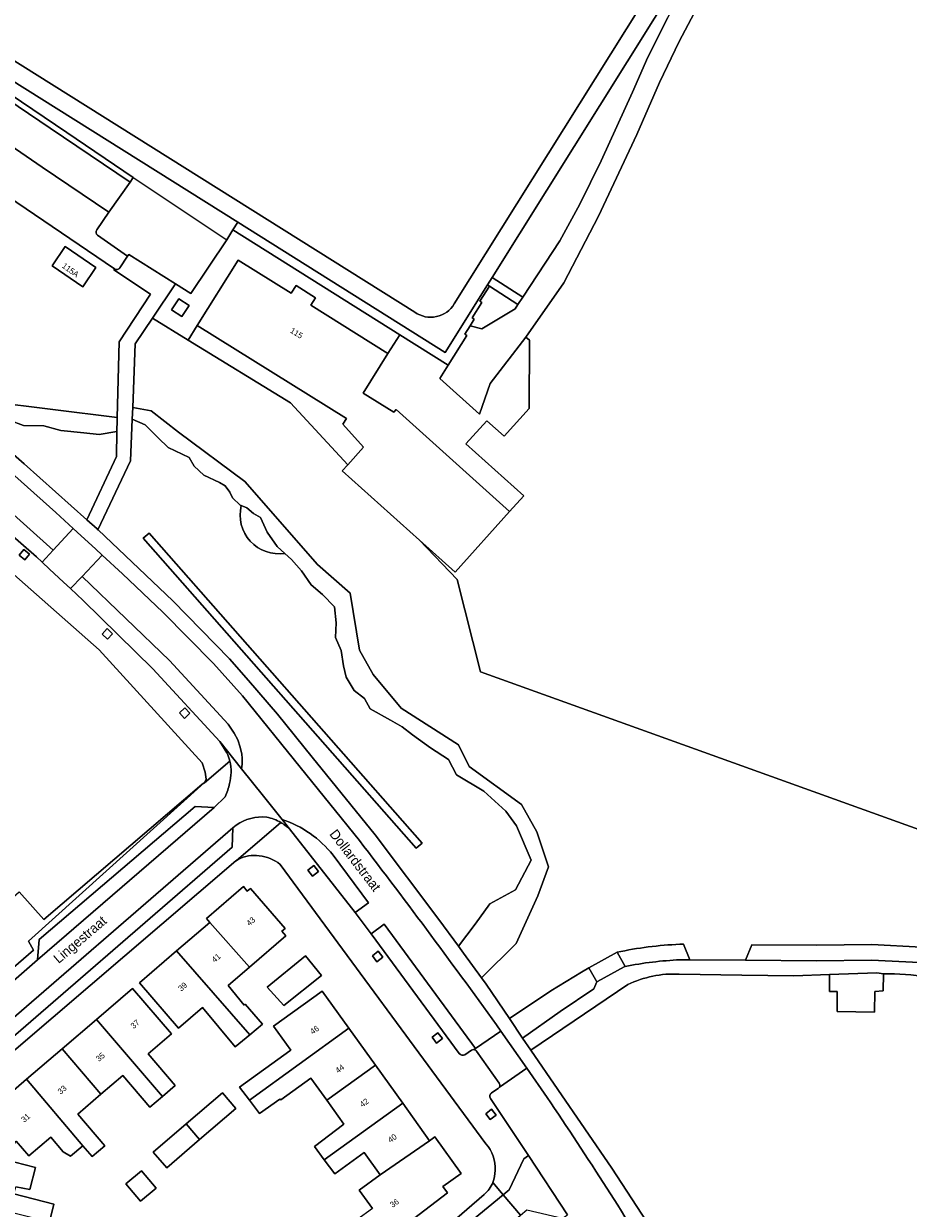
# Model space of a CAD drawing. Header units: metres. Extents: x 151448 to 154749, y 463108 to 465296.
# Tile 270 of 449: x 153872 to 153986, y 463554 to 463706. Entities that reach past the tile are written whole.
import ezdxf
from ezdxf.enums import TextEntityAlignment as Align

# ---------------------------------------------------------------- set-up
doc = ezdxf.new("R2010")
doc.units = ezdxf.units.M
for name, color, linetype, lineweight in [('B-PV-GR-BEPLANTING_CULTUUR_BOSPLANTSOEN-GV', 253, 'Continuous', 9), ('B-PV-GR-BEPLANTING_CULTUUR_HEESTERS-GV', 253, 'Continuous', 9), ('B-PV-GR-GROENVOORZIENING-GV', 253, 'Continuous', 9), ('B-PV-GR-HAAG-GV', 253, 'Continuous', 9), ('B-PV-IE-TERREINAFSCHEIDING_KUNSTMATIG_HEKWERK-G', 253, 'Continuous', 9), ('B-PV-OG-BEBOUWING-GV', 1, 'Continuous', 9), ('B-PV-OG-BEBOUWING-T18', 2, 'Continuous', 9), ('B-PV-OG-TERREIN_BEGROEID-GV', 253, 'Continuous', 9), ('B-PV-OG-TERREIN_ERF-GV', 253, 'Continuous', 9), ('B-PV-OG-TOPOGRAFIE-T18', 2, 'Continuous', 9), ('B-PV-VH-GESLOTENVERHARDING_ASFALT-GV', 253, 'Continuous', 9), ('B-PV-VH-GESLOTENVERHARDING_KUNSTSTOF-GV', 253, 'Continuous', 9), ('B-PV-VH-HALFVERHARDING_GRIND-GV', 253, 'Continuous', 9), ('B-PV-VH-OPENVERHARDING_BETONELEMENT-GV', 253, 'Continuous', 9), ('B-PV-VH-OPENVERHARDING_BETONSTRAATSTEEN-GV', 253, 'Continuous', 9), ('B-PV-VH-OPENVERHARDING_STRAATBAKSTEEN-GV', 253, 'Continuous', 9), ('B-PV-VH-OPENVERHARDING_TEGEL-GV', 253, 'Continuous', 9)]:
    doc.layers.add(name, color=color, linetype=linetype, lineweight=lineweight)
doc.styles.add('Drong', font='txt', dxfattribs={"height": 1.8})

msp = doc.modelspace()

# ---------------------------------------------------------------- linework, layer by layer
at = {"layer": 'B-PV-GR-BEPLANTING_CULTUUR_BOSPLANTSOEN-GV', "flags": 128}
for points in [[(153817.349, 463717.404), (153812.002, 463708.823), (153818.019, 463706.374), (153821.047, 463707.008), (153824.146, 463705.529), (153858.799, 463682.145), (153858.165, 463677.99), (153856.052, 463671.369), (153856.616, 463669.256), (153861.053, 463664.96), (153865.349, 463660.382), (153867.181, 463657.635), (153883.814, 463655.565), (153884.042, 463665.329), (153888.074, 463671.43), (153883.382, 463674.587), (153883.468, 463674.706), (153870.9, 463683.244), (153841.765, 463703.187)], [(153877.098, 463677.561), (153881.068, 463674.881), (153879.39, 463672.394), (153875.42, 463675.075)]]:
    msp.add_lwpolyline(points, close=True, dxfattribs=at)
for points in [[(154000, 463597.868), (153930.586, 463622.839), (153927.565, 463634.718), (153922.696, 463639.803), (153912.782, 463648.717), (153913.49, 463649.505), (153906.096, 463657.461), (153892.939, 463665.531), (153888.339, 463668.353), (153886.122, 463665.038), (153885.803, 463656.855), (153888.169, 463656.438), (153891.691, 463653.691), (153900.213, 463647.352), (153909.581, 463636.646), (153913.807, 463632.984), (153915.004, 463625.659), (153916.765, 463622.489), (153920.357, 463618.193), (153927.752, 463613.474), (153929.091, 463610.656), (153935.852, 463605.797), (153937.824, 463602.275), (153939.325, 463597.773), (153937.965, 463594.034), (153935.148, 463587.907), (153930.713, 463583.472), (153931.292, 463582.682), (153934.28, 463578.253), (153939.632, 463581.823), (153943.57, 463584.204), (153944.526, 463584.782), (153948.138, 463586.771)], [(153956.222, 463587.797), (153956.687, 463587.793), (153957.493, 463585.788), (153964.686, 463585.738), (153965.479, 463587.733), (153973.802, 463587.675), (153980.927, 463587.766), (153987.312, 463587.425)]]:
    msp.add_lwpolyline(points, dxfattribs=at)
at = {"layer": 'B-PV-GR-BEPLANTING_CULTUUR_BOSPLANTSOEN-GV'}
msp.add_lwpolyline([(153948.138, 463586.771, -0.0410667), (153956.222, 463587.797)], format="xyb", dxfattribs=at)
at = {"layer": 'B-PV-GR-BEPLANTING_CULTUUR_HEESTERS-GV', "flags": 128}
for points in [[(153883.772, 463653.79), (153883.807, 463655.276), (153883.814, 463655.565), (153867.181, 463657.635), (153865.349, 463660.382), (153861.053, 463664.96), (153856.616, 463669.256), (153856.052, 463671.369), (153858.165, 463677.99), (153858.799, 463682.145), (153824.146, 463705.529), (153821.047, 463707.008), (153818.019, 463706.374), (153812.002, 463708.823), (153811.006, 463707.225)], [(153869.921, 463655.215), (153871.74, 463654.56), (153874.36, 463654.488), (153876.543, 463653.906), (153879.527, 463653.615), (153881.492, 463653.397), (153883.772, 463653.79)], [(153905.386, 463638.096), (153904.415, 463638.989), (153903.106, 463640.809), (153902.232, 463642.701), (153901.359, 463643.21), (153900.486, 463643.938), (153899.768, 463644.236)]]:
    msp.add_lwpolyline(points, dxfattribs=at)
msp.add_lwpolyline([(153930.713, 463583.472), (153935.148, 463587.907), (153937.965, 463594.034), (153939.325, 463597.773), (153937.824, 463602.275), (153935.852, 463605.797), (153929.091, 463610.656), (153927.752, 463613.474), (153920.357, 463618.193), (153916.765, 463622.489), (153915.004, 463625.659), (153913.807, 463632.984), (153909.581, 463636.646), (153900.213, 463647.352), (153891.691, 463653.691), (153888.169, 463656.438), (153885.803, 463656.855), (153885.744, 463655.348), (153887.387, 463654.634), (153889.061, 463652.96), (153890.371, 463651.723), (153893.063, 463650.414), (153893.718, 463649.322), (153894.955, 463648.158), (153896.993, 463647.212), (153897.721, 463646.775), (153898.303, 463645.975), (153898.667, 463645.247), (153899.613, 463644.301), (153899.768, 463644.236), (153900.486, 463643.938), (153901.359, 463643.21), (153902.232, 463642.701), (153903.106, 463640.809), (153904.415, 463638.989), (153905.386, 463638.096), (153906.235, 463637.316), (153907.545, 463635.86), (153908.782, 463634.041), (153910.237, 463632.804), (153911.765, 463631.203), (153911.983, 463629.166), (153911.911, 463627.274), (153912.638, 463625.6), (153912.929, 463623.635), (153913.293, 463622.18), (153914.312, 463620.433), (153915.622, 463619.414), (153916.349, 463618.105), (153918.969, 463616.649), (153920.497, 463615.776), (153921.807, 463614.757), (153924.136, 463613.084), (153926.465, 463611.556), (153927.483, 463609.591), (153930.976, 463607.481), (153933.814, 463604.934), (153935.197, 463603.042), (153937.089, 463598.603), (153935.051, 463594.819), (153931.776, 463592.999), (153929.884, 463590.379), (153927.735, 463587.54), (153928.376, 463586.664)], close=True, dxfattribs=at)
at = {"layer": 'B-PV-GR-BEPLANTING_CULTUUR_HEESTERS-GV'}
msp.add_lwpolyline([(153899.768, 463644.236, 0.5351275), (153905.386, 463638.096)], format="xyb", dxfattribs=at)
at = {"layer": 'B-PV-GR-GROENVOORZIENING-GV', "flags": 128}
for points in [[(153831.303, 463722.541), (153875.173, 463692.82), (153885.461, 463685.849), (153885.876, 463686.439), (153877.325, 463692.252), (153835.255, 463720.741), (153828.337, 463725.274), (153828.022, 463724.764)], [(153871.903, 463637.249), (153872.519, 463637.986), (153871.782, 463638.601), (153871.167, 463637.864)], [(153881.851, 463627.715), (153882.551, 463627.057), (153883.208, 463627.756), (153882.509, 463628.413)], [(153892.512, 463618.221), (153891.818, 463617.556), (153892.482, 463616.863), (153893.175, 463617.527)], [(153909.114, 463597.911), (153908.35, 463597.329), (153908.932, 463596.566), (153909.695, 463597.147)], [(153917.412, 463586.895), (153916.648, 463586.313), (153917.23, 463585.55), (153917.993, 463586.131)], [(153925.091, 463576.421), (153924.327, 463575.839), (153924.909, 463575.076), (153925.672, 463575.657)], [(153932.003, 463566.581), (153931.239, 463565.999), (153931.821, 463565.236), (153932.584, 463565.817)]]:
    msp.add_lwpolyline(points, close=True, dxfattribs=at)
at = {"layer": 'B-PV-GR-HAAG-GV', "flags": 128}
msp.add_lwpolyline([(153828.022, 463724.764), (153831.303, 463722.541), (153875.173, 463692.82), (153885.461, 463685.849), (153885.876, 463686.439), (153877.325, 463692.252), (153835.255, 463720.741), (153828.337, 463725.274)], close=True, dxfattribs=at)
at = {"layer": 'B-PV-IE-TERREINAFSCHEIDING_KUNSTMATIG_HEKWERK-G', "flags": 128}
for points in [[(153885.876, 463686.439), (153877.325, 463692.252), (153835.255, 463720.741), (153828.337, 463725.274)], [(153885.876, 463686.439), (153897.928, 463678.455)], [(153897.928, 463678.455), (153893.27, 463671.525), (153891.291, 463672.767)], [(153885.139, 463676.347), (153885.289, 463676.535), (153891.291, 463672.767)], [(153891.291, 463672.767), (153888.339, 463668.353)], [(153888.339, 463668.353), (153892.939, 463665.531)], [(153927.565, 463634.718), (153930.586, 463622.839), (154000, 463597.868)]]:
    msp.add_lwpolyline(points, dxfattribs=at)
at = {"layer": 'B-PV-OG-BEBOUWING-GV', "flags": 128}
for points in [[(153877.098, 463677.561), (153875.42, 463675.075), (153879.39, 463672.394), (153881.068, 463674.881)], [(153913.49, 463649.505), (153912.782, 463648.717), (153922.696, 463639.803), (153927.29, 463635.672), (153934.311, 463643.48), (153919.728, 463656.591), (153919.428, 463656.257), (153915.483, 463658.717), (153918.658, 463663.808), (153908.711, 463670.012), (153909.323, 463670.993), (153906.822, 463672.552), (153906.207, 463671.567), (153899.365, 463675.834), (153894.111, 463667.41), (153913.316, 463655.432), (153912.869, 463654.716), (153915.517, 463651.758)], [(153891.734, 463670.857), (153890.792, 463669.421), (153892.108, 463668.557), (153893.05, 463669.993)], [(153900.835, 463584.858), (153905.503, 463588.893), (153904.993, 463589.483), (153905.409, 463589.843), (153900.963, 463594.988), (153900.547, 463594.628), (153900.043, 463595.211), (153895.305, 463591.116), (153895.736, 463590.618)], [(153895.736, 463590.618), (153891.449, 463586.939), (153900.856, 463576.145), (153902.508, 463577.512), (153900.298, 463580.073), (153900.133, 463579.941), (153898.109, 463582.502), (153900.835, 463584.858)], [(153891.449, 463586.939), (153886.683, 463582.849), (153891.705, 463576.999), (153894.799, 463579.654), (153898.986, 463574.598), (153900.856, 463576.145)], [(153903.127, 463582.268), (153905.251, 463579.896), (153910.093, 463583.777), (153908.041, 463586.293)], [(153881.14, 463578.129), (153889.625, 463568.226), (153891.264, 463569.63), (153887.786, 463573.694), (153890.795, 463576.269), (153885.795, 463582.112)], [(153900.839, 463567.739), (153913.617, 463577.013), (153910.205, 463581.763), (153903.931, 463577.258), (153906.14, 463574.182), (153906.028, 463574.101), (153899.567, 463569.427)], [(153876.72, 463574.346), (153881.715, 463568.5), (153884.519, 463570.899), (153887.998, 463566.834), (153889.625, 463568.226), (153881.14, 463578.129)], [(153913.617, 463577.013), (153900.839, 463567.739), (153902.134, 463566.021), (153904.729, 463567.885), (153904.864, 463567.777), (153908.733, 463570.563), (153910.77, 463567.731), (153917.032, 463572.258)], [(153876.72, 463574.346), (153872.139, 463570.426), (153879.384, 463561.876), (153880.57, 463560.477), (153882.202, 463561.874), (153878.723, 463565.939), (153881.715, 463568.5)], [(153910.457, 463560.074), (153920.557, 463567.349), (153917.032, 463572.258), (153910.77, 463567.731), (153912.997, 463564.635), (153909.192, 463561.783)], [(153872.139, 463570.426), (153867.44, 463566.405), (153864.069, 463561.466), (153864.044, 463561.371), (153869.286, 463560.111), (153870.821, 463562.454), (153872.44, 463560.562), (153875.258, 463562.972), (153876.863, 463561.096), (153877.799, 463560.532), (153879.384, 463561.876)], [(153894.395, 463562.658), (153899.076, 463566.683), (153897.349, 463568.692), (153892.671, 463564.67)], [(153917.674, 463558.123), (153924.024, 463562.522), (153920.557, 463567.349), (153910.457, 463560.074), (153911.813, 463558.242), (153915.595, 463561.018)], [(153894.395, 463562.658), (153892.671, 463564.67), (153888.453, 463561.043), (153890.18, 463559.034)], [(153924.024, 463562.522), (153917.674, 463558.123), (153914.956, 463556.171), (153916.666, 463553.79), (153914.663, 463552.352), (153916.688, 463549.533), (153919.304, 463551.411), (153919.747, 463550.794), (153926.315, 463555.819), (153925.731, 463556.633), (153928.076, 463558.317), (153924.705, 463563.011)], [(153862.457, 463555.26), (153875.072, 463552.079), (153875.663, 463554.354), (153870.514, 463555.691), (153870.741, 463556.566), (153872.575, 463556.24), (153873.277, 463559.075), (153869.286, 463560.111), (153864.044, 463561.371)], [(153886.933, 463558.652), (153884.92, 463556.977), (153886.796, 463554.723), (153888.809, 463556.398)]]:
    msp.add_lwpolyline(points, close=True, dxfattribs=at)
at = {"layer": 'B-PV-OG-TERREIN_BEGROEID-GV', "flags": 128}
for points in [[(153881.289, 463679.018), (153885.139, 463676.347), (153885.289, 463676.535), (153891.291, 463672.767), (153893.27, 463671.525), (153897.928, 463678.455), (153898.701, 463679.707), (153899.326, 463680.721), (153840.407, 463717.682), (153840.566, 463717.936), (153828.494, 463725.528), (153828.337, 463725.274), (153835.255, 463720.741), (153877.325, 463692.252), (153885.876, 463686.439), (153885.461, 463685.849), (153882.731, 463681.977), (153881.168, 463679.727)], [(153811.006, 463707.225), (153807.931, 463702.29), (153820.422, 463692.58), (153839.888, 463676.9), (153856.086, 463663.312), (153866.645, 463654.125), (153871.841, 463649.604), (153879.902, 463642.429)], [(153879.902, 463642.429), (153883.697, 463650.542), (153883.772, 463653.79), (153881.492, 463653.397), (153879.527, 463653.615), (153876.543, 463653.906), (153874.36, 463654.488), (153871.74, 463654.56), (153869.921, 463655.215)], [(153899.768, 463644.236), (153899.613, 463644.301), (153898.667, 463645.247), (153898.303, 463645.975), (153897.721, 463646.775), (153896.993, 463647.212), (153894.955, 463648.158), (153893.718, 463649.322), (153893.063, 463650.414), (153890.371, 463651.723), (153889.061, 463652.96), (153887.387, 463654.634), (153885.744, 463655.348), (153885.536, 463650.015), (153881.334, 463641.118)], [(153881.334, 463641.118), (153881.346, 463641.106), (153890.957, 463632.007), (153898.253, 463624.514), (153900.722, 463621.718), (153904.423, 463617.39), (153908.911, 463611.855), (153917.015, 463601.861), (153925.225, 463590.965), (153927.735, 463587.54), (153929.884, 463590.379), (153931.776, 463592.999), (153935.051, 463594.819), (153937.089, 463598.603), (153935.197, 463603.042), (153933.814, 463604.934), (153930.976, 463607.481), (153927.483, 463609.591), (153926.465, 463611.556), (153924.136, 463613.084), (153921.807, 463614.757), (153920.497, 463615.776), (153918.969, 463616.649), (153916.349, 463618.105), (153915.622, 463619.414), (153914.312, 463620.433), (153913.293, 463622.18), (153912.929, 463623.635), (153912.638, 463625.6), (153911.911, 463627.274), (153911.983, 463629.166), (153911.765, 463631.203), (153910.237, 463632.804), (153908.782, 463634.041), (153907.545, 463635.86), (153906.235, 463637.316), (153905.386, 463638.096)], [(153956.255, 463585.796), (153957.493, 463585.788), (153956.687, 463587.793), (153956.222, 463587.797)], [(153948.138, 463586.771), (153949.178, 463584.943)], [(153982.451, 463584.011), (153982.396, 463581.788), (153981.332, 463581.735), (153981.279, 463579.076), (153976.493, 463579.129), (153976.493, 463581.735), (153975.483, 463581.735), (153975.483, 463583.917), (153970.917, 463583.752), (153964.192, 463583.828), (153956.119, 463583.949)], [(153949.527, 463582.604), (153937.047, 463574.154), (153947.453, 463558.987), (153952.602, 463551.102), (153966.563, 463527.653), (153967.265, 463526.472)]]:
    msp.add_lwpolyline(points, dxfattribs=at)
for points in [[(153940.766, 463678.289), (153943.372, 463683.039), (153946.11, 463688.597), (153950.144, 463697.423), (153952.111, 463701.948), (153954.665, 463707.036), (153957.456, 463711.984), (153957.233, 463712.128), (153956.493, 463712.607), (153932.068, 463673.598), (153936.003, 463671.074)], [(153931.71, 463672.468), (153930.465, 463670.527), (153930.721, 463670.371), (153929.515, 463668.406), (153929.77, 463668.248), (153929.229, 463667.372), (153930.728, 463667.004), (153935.013, 463669.574), (153935.374, 463670.121)], [(153887.162, 463640.052), (153922.288, 463600.149), (153923.039, 463600.809), (153887.913, 463640.713)], [(153887.162, 463640.052), (153887.913, 463640.713), (153923.039, 463600.809), (153922.288, 463600.149)], [(153964.686, 463585.738), (153973.807, 463585.675), (153980.886, 463585.765), (153987.092, 463585.434), (153991.188, 463584.742), (153994.803, 463583.899), (154003.18, 463581.1), (154004.55, 463580.72), (154005.092, 463582.57), (153995.348, 463585.826), (153991.582, 463586.704), (153987.312, 463587.425), (153980.927, 463587.766), (153973.802, 463587.675), (153965.479, 463587.733)], [(153945.53, 463582.97), (153944.526, 463584.782), (153943.57, 463584.204), (153939.632, 463581.823), (153934.28, 463578.253), (153935.983, 463575.731), (153940.842, 463579.127), (153945.142, 463582.07)]]:
    msp.add_lwpolyline(points, close=True, dxfattribs=at)
at = {"layer": 'B-PV-OG-TERREIN_BEGROEID-GV'}
for points in [[(153881.168, 463679.727, 0.4075412), (153881.289, 463679.018)], [(153905.386, 463638.096, -0.5351275), (153899.768, 463644.236)], [(153956.222, 463587.797, 0.0410667), (153948.138, 463586.771)], [(153949.178, 463584.943, -0.037463), (153956.255, 463585.796)], [(153956.119, 463583.949, 0.1266577), (153949.527, 463582.604)], [(153993.539, 463582.418, 0.0718731), (153982.451, 463584.011)]]:
    msp.add_lwpolyline(points, format="xyb", dxfattribs=at)
at = {"layer": 'B-PV-OG-TERREIN_ERF-GV', "flags": 128}
for points in [[(153958.84, 463709.04), (153956.153, 463703.972), (153953.627, 463698.67), (153950.694, 463691.975), (153945.759, 463681.495), (153941.285, 463672.883), (153936.396, 463665.93), (153936.87, 463665.505), (153936.814, 463656.742), (153933.594, 463653.16), (153931.363, 463655.166), (153928.692, 463652.188), (153936.129, 463645.503), (153934.311, 463643.48), (153927.29, 463635.672), (153922.696, 463639.803), (153927.565, 463634.718), (153930.586, 463622.839), (154000, 463597.868), (154036.199, 463584.948), (154066.263, 463669.548), (154063.022, 463675.091), (154058.997, 463679.047), (154000, 463707.068)], [(153869.378, 463592.966), (153871.169, 463594.564), (153874.362, 463590.987), (153894.715, 463608.358), (153895.017, 463608.559), (153895.059, 463608.587), (153895.258, 463609.055), (153895.139, 463609.923), (153894.726, 463611.15), (153881.481, 463625.686), (153863.122, 463641.846), (153854.076, 463649.894), (153844.851, 463657.915), (153813.168, 463683.169), (153806.299, 463688.5), (153802.002, 463691.764)], [(153861.051, 463576.697), (153873.016, 463587.035), (153872.38, 463588.2), (153895.017, 463608.559), (153894.715, 463608.358), (153874.362, 463590.987), (153871.169, 463594.564)], [(153899.097, 463598.535), (153899.093, 463598.531), (153865.993, 463570.249), (153863.298, 463567.947)], [(153931.256, 463562.128), (153904.801, 463598.071), (153904.474, 463598.296)], [(153867.44, 463566.405), (153872.139, 463570.426), (153876.72, 463574.346), (153881.14, 463578.129), (153885.795, 463582.112), (153890.795, 463576.269), (153887.786, 463573.694), (153891.264, 463569.63), (153889.625, 463568.226), (153887.998, 463566.834), (153884.519, 463570.899), (153881.715, 463568.5), (153878.723, 463565.939), (153882.202, 463561.874), (153880.57, 463560.477), (153879.384, 463561.876), (153877.799, 463560.532), (153876.863, 463561.096), (153875.258, 463562.972), (153872.44, 463560.562), (153870.821, 463562.454)], [(153916.666, 463553.79), (153914.956, 463556.171), (153917.674, 463558.123), (153915.595, 463561.018), (153911.813, 463558.242), (153910.457, 463560.074), (153909.192, 463561.783), (153912.997, 463564.635), (153910.77, 463567.731), (153908.733, 463570.563), (153904.864, 463567.777), (153904.729, 463567.885), (153902.134, 463566.021), (153900.839, 463567.739), (153899.567, 463569.427), (153906.028, 463574.101), (153906.14, 463574.182), (153903.931, 463577.258), (153910.205, 463581.763), (153913.617, 463577.013), (153917.032, 463572.258), (153920.557, 463567.349), (153924.024, 463562.522), (153924.705, 463563.011), (153928.076, 463558.317), (153925.731, 463556.633), (153926.315, 463555.819), (153919.747, 463550.794)], [(153869.286, 463560.111), (153873.277, 463559.075), (153872.575, 463556.24), (153870.741, 463556.566)], [(153932.149, 463557.141), (153932.156, 463557.161)], [(153870.514, 463555.691), (153875.663, 463554.354), (153875.072, 463552.079), (153874.582, 463550.192), (153869.433, 463551.529)], [(153913.815, 463540.735), (153931.057, 463555.588)]]:
    msp.add_lwpolyline(points, dxfattribs=at)
for points in [[(153894.111, 463667.41), (153892.939, 463665.531), (153906.096, 463657.461), (153913.49, 463649.505), (153915.517, 463651.758), (153912.869, 463654.716), (153913.316, 463655.432)], [(153900.856, 463576.145), (153898.986, 463574.598), (153894.799, 463579.654), (153891.705, 463576.999), (153886.683, 463582.849), (153891.449, 463586.939), (153895.736, 463590.618), (153895.305, 463591.116), (153900.043, 463595.211), (153900.547, 463594.628), (153900.963, 463594.988), (153905.409, 463589.843), (153904.993, 463589.483), (153905.503, 463588.893), (153900.835, 463584.858), (153898.109, 463582.502), (153900.133, 463579.941), (153900.298, 463580.073), (153902.508, 463577.512)], [(153903.127, 463582.268), (153908.041, 463586.293), (153910.093, 463583.777), (153905.251, 463579.896)], [(153894.395, 463562.658), (153890.18, 463559.034), (153888.453, 463561.043), (153892.671, 463564.67), (153897.349, 463568.692), (153899.076, 463566.683)], [(153886.933, 463558.652), (153888.809, 463556.398), (153886.796, 463554.723), (153884.92, 463556.977)]]:
    msp.add_lwpolyline(points, close=True, dxfattribs=at)
at = {"layer": 'B-PV-OG-TERREIN_ERF-GV'}
for points in [[(153901.719, 463599.227, 0.1563497), (153899.097, 463598.535)], [(153904.474, 463598.296, 0.1389729), (153901.719, 463599.227)], [(153932.449, 463558.67, 0.2067069), (153931.256, 463562.128)], [(153932.156, 463557.161, 0.0933925), (153932.449, 463558.67)], [(153931.057, 463555.588, 0.1160356), (153932.149, 463557.141)]]:
    msp.add_lwpolyline(points, format="xyb", dxfattribs=at)
at = {"layer": 'B-PV-VH-GESLOTENVERHARDING_ASFALT-GV', "flags": 128}
for points in [[(153954.665, 463707.036), (153952.111, 463701.948), (153950.144, 463697.423), (153946.11, 463688.597), (153943.372, 463683.039), (153940.766, 463678.289), (153936.003, 463671.074), (153935.374, 463670.121), (153935.013, 463669.574), (153930.728, 463667.004), (153929.229, 463667.372), (153928.564, 463666.297), (153928.818, 463666.138), (153926.419, 463662.294), (153925.346, 463660.575), (153930.433, 463656.002), (153931.799, 463659.959), (153936.396, 463665.93), (153941.285, 463672.883), (153945.759, 463681.495), (153950.694, 463691.975), (153953.627, 463698.67), (153956.153, 463703.972), (153958.84, 463709.04)], [(153914.983, 463601.14), (153907.341, 463610.592), (153899.926, 463619.763), (153896.193, 463623.912), (153889.661, 463630.534), (153884.508, 463635.443), (153881.891, 463637.853), (153879.278, 463635.115)], [(153879.278, 463635.115), (153890.549, 463624.329), (153898.091, 463616.124), (153898.878, 463614.977), (153899.322, 463614.102), (153899.651, 463613.169), (153899.829, 463612.275), (153899.9, 463611.724), (153899.9, 463610.973), (153899.82, 463610.36), (153902.647, 463606.831), (153905.029, 463603.857)], [(153905.029, 463603.857), (153905.984, 463602.668)], [(153905.984, 463602.668), (153914.444, 463591.875), (153916.148, 463593.139), (153911.584, 463599.278)], [(153911.584, 463599.278), (153916.148, 463593.139), (153914.444, 463591.875), (153916.48, 463589.158), (153918.176, 463590.392), (153929.91, 463574.387), (153933.178, 463576.636)], [(153929.701, 463574.242), (153929.91, 463574.387), (153918.176, 463590.392), (153916.48, 463589.158), (153927.837, 463573.751)], [(153928.561, 463573.588), (153929.408, 463574.167)], [(153939.134, 463568.101), (153936.544, 463571.854), (153933, 463569.43)], [(153932.829, 463569.247), (153932.001, 463568.676)], [(153931.845, 463567.965), (153936.76, 463560.599), (153941.756, 463552.98)]]:
    msp.add_lwpolyline(points, dxfattribs=at)
for points in [[(153875.576, 463638.502), (153878.158, 463641.293), (153875.907, 463643.368), (153866.92, 463651.327), (153846.344, 463668.851), (153840.804, 463673.705), (153822.695, 463688.315), (153807.967, 463699.662), (153806.898, 463698.176), (153805.573, 463696.486), (153826.253, 463680.285), (153824.914, 463678.615), (153828.843, 463675.462), (153830.177, 463677.124), (153839.402, 463669.689), (153848.843, 463661.831), (153847.35, 463660.063), (153851.516, 463656.544), (153853.007, 463658.31), (153862.389, 463650.28)], [(153874.143, 463636.961), (153875.576, 463638.502), (153862.389, 463650.28), (153853.007, 463658.31), (153851.516, 463656.544), (153858.283, 463650.829), (153873.402, 463637.652)], [(153879.278, 463635.115), (153877.79, 463633.556), (153879.439, 463632.018), (153888.388, 463623.227), (153897.002, 463613.875), (153899.82, 463610.36), (153899.9, 463610.973), (153899.9, 463611.724), (153899.829, 463612.275), (153899.651, 463613.169), (153899.322, 463614.102), (153898.878, 463614.977), (153898.091, 463616.124), (153890.549, 463624.329)]]:
    msp.add_lwpolyline(points, close=True, dxfattribs=at)
at = {"layer": 'B-PV-VH-GESLOTENVERHARDING_ASFALT-GV'}
for points in [[(153905.029, 463603.857, -0.145682), (153911.584, 463599.278)], [(153911.584, 463599.278, 0.145682), (153905.029, 463603.857)], [(153933.178, 463576.636, 0.0081257), (153914.983, 463601.14)], [(153927.837, 463573.751, 0.4131861), (153928.561, 463573.588)], [(153929.408, 463574.167, -0.1612058), (153929.701, 463574.242)], [(153932.001, 463568.676, 0.4163312), (153931.845, 463567.965)], [(153933, 463569.43, -0.1297968), (153932.829, 463569.247)], [(153954.239, 463544.566, 0.01108), (153939.134, 463568.101)]]:
    msp.add_lwpolyline(points, format="xyb", dxfattribs=at)
at = {"layer": 'B-PV-VH-GESLOTENVERHARDING_KUNSTSTOF-GV', "flags": 128}
for points in [[(153927.193, 463670.201), (153963.463, 463728.128)], [(153833.273, 463724.867), (153922.122, 463669.124)]]:
    msp.add_lwpolyline(points, dxfattribs=at)
at = {"layer": 'B-PV-VH-GESLOTENVERHARDING_KUNSTSTOF-GV'}
msp.add_lwpolyline([(153922.122, 463669.124, 0.43841), (153927.193, 463670.201)], format="xyb", dxfattribs=at)
at = {"layer": 'B-PV-VH-HALFVERHARDING_GRIND-GV', "flags": 128}
msp.add_lwpolyline([(153831.303, 463722.541), (153828.3, 463717.54), (153843.069, 463708.883), (153845.673, 463707.291), (153849.152, 463704.921), (153874.137, 463687.803), (153882.731, 463681.977), (153885.461, 463685.849), (153875.173, 463692.82)], close=True, dxfattribs=at)
at = {"layer": 'B-PV-VH-HALFVERHARDING_GRIND-GV'}
for points in [[(153956.255, 463585.796, 0.037463), (153949.178, 463584.943)], [(153949.527, 463582.604, -0.1266577), (153956.119, 463583.949)], [(153982.451, 463584.011, -0.0718731), (153993.539, 463582.418)]]:
    msp.add_lwpolyline(points, format="xyb", dxfattribs=at)
at = {"layer": 'B-PV-VH-HALFVERHARDING_GRIND-GV', "flags": 128}
for points in [[(154004.048, 463579.23), (154010.131, 463577.385), (154027.365, 463572.28), (154036.491, 463569.622), (154058.605, 463563.18), (154077.346, 463557.764), (154079.92, 463557.02), (154080.39, 463558.71), (154071.586, 463561.343), (154081.739, 463564.971), (154082.24, 463567.068), (154068.59, 463562.17), (154036.995, 463571.319), (154008.57, 463579.55), (154004.55, 463580.72), (154003.18, 463581.1), (153994.803, 463583.899), (153991.188, 463584.742), (153987.092, 463585.434), (153980.886, 463585.765), (153973.807, 463585.675), (153964.686, 463585.738), (153957.493, 463585.788), (153956.255, 463585.796)], [(153949.178, 463584.943), (153949.057, 463584.878), (153945.629, 463583.024), (153945.53, 463582.97), (153945.142, 463582.07), (153940.842, 463579.127), (153935.983, 463575.731), (153937.047, 463574.154), (153949.527, 463582.604)], [(153956.119, 463583.949), (153964.192, 463583.828), (153970.917, 463583.752), (153975.483, 463583.917), (153981.577, 463584.137), (153982.451, 463584.011)]]:
    msp.add_lwpolyline(points, dxfattribs=at)
at = {"layer": 'B-PV-VH-OPENVERHARDING_BETONELEMENT-GV', "flags": 128}
for points in [[(153825.922, 463727.029), (153828.337, 463725.274), (153828.494, 463725.528), (153840.566, 463717.936), (153840.407, 463717.682), (153899.326, 463680.721), (153926.023, 463663.945), (153931.46, 463672.628), (153932.068, 463673.598), (153956.493, 463712.607), (153957.233, 463712.128), (153957.456, 463711.984), (153957.763, 463711.787), (153959.898, 463715.202), (153958.612, 463715.991), (153968.648, 463732.019), (153934.563, 463753.369), (153935.104, 463754.231), (153904.491, 463773.44), (153903.96, 463772.578), (153870.195, 463793.76), (153829.26, 463728.604), (153827.563, 463729.664)], [(153920.169, 463666.231), (153926.419, 463662.294), (153928.818, 463666.138), (153928.564, 463666.297), (153929.229, 463667.372), (153929.77, 463668.248), (153929.515, 463668.406), (153930.721, 463670.371), (153930.465, 463670.527), (153931.71, 463672.468), (153931.46, 463672.628), (153926.023, 463663.945), (153899.326, 463680.721), (153898.701, 463679.707)]]:
    msp.add_lwpolyline(points, close=True, dxfattribs=at)
for points in [[(153963.463, 463728.128), (153927.193, 463670.201)], [(153922.122, 463669.124), (153833.273, 463724.867)]]:
    msp.add_lwpolyline(points, dxfattribs=at)
at = {"layer": 'B-PV-VH-OPENVERHARDING_BETONELEMENT-GV'}
msp.add_lwpolyline([(153927.193, 463670.201, -0.43841), (153922.122, 463669.124)], format="xyb", dxfattribs=at)
at = {"layer": 'B-PV-VH-OPENVERHARDING_BETONSTRAATSTEEN-GV', "flags": 128}
for points in [[(153828.3, 463717.54), (153828.057, 463717.174), (153824.577, 463719.191), (153819.967, 463721.872), (153817.349, 463717.404), (153841.765, 463703.187), (153870.9, 463683.244), (153883.468, 463674.706)], [(153881.168, 463679.727), (153882.731, 463681.977), (153874.137, 463687.803), (153849.152, 463704.921), (153845.673, 463707.291), (153843.069, 463708.883), (153828.3, 463717.54)], [(153884.151, 463674.846), (153885.139, 463676.347), (153881.289, 463679.018)], [(153933.178, 463576.636), (153929.91, 463574.387), (153929.701, 463574.242)], [(153933, 463569.43), (153936.544, 463571.854), (153933.178, 463576.636)], [(153930.068, 463574.035), (153932.962, 463569.94)]]:
    msp.add_lwpolyline(points, dxfattribs=at)
at = {"layer": 'B-PV-VH-OPENVERHARDING_BETONSTRAATSTEEN-GV'}
for points in [[(153881.289, 463679.018, -0.4075412), (153881.168, 463679.727)], [(153883.468, 463674.706, 0.4329022), (153884.151, 463674.846)], [(153929.701, 463574.242, -0.2263741), (153930.068, 463574.035)], [(153932.962, 463569.94, -0.2903383), (153933, 463569.43)]]:
    msp.add_lwpolyline(points, format="xyb", dxfattribs=at)
at = {"layer": 'B-PV-VH-OPENVERHARDING_BETONSTRAATSTEEN-GV', "flags": 128}
for points in [[(153932.068, 463673.598), (153931.46, 463672.628), (153931.71, 463672.468), (153935.374, 463670.121), (153936.003, 463671.074)], [(153926.419, 463662.294), (153920.169, 463666.231), (153918.658, 463663.808), (153915.483, 463658.717), (153919.428, 463656.257), (153919.728, 463656.591), (153934.311, 463643.48), (153936.129, 463645.503), (153928.692, 463652.188), (153931.363, 463655.166), (153933.594, 463653.16), (153936.814, 463656.742), (153936.87, 463665.505), (153936.396, 463665.93), (153931.799, 463659.959), (153930.433, 463656.002), (153925.346, 463660.575)], [(153877.79, 463633.556), (153879.278, 463635.115), (153881.891, 463637.853), (153881.014, 463638.662), (153879.162, 463640.369), (153878.158, 463641.293), (153875.576, 463638.502), (153874.143, 463636.961), (153875.085, 463636.082), (153876.897, 463634.391)], [(153896.296, 463605.4), (153893.831, 463605.523), (153873.782, 463588.409), (153873.557, 463585.773)], [(153863.783, 463572.583), (153864.959, 463571.211), (153898.594, 463600.298), (153898.691, 463602.773)]]:
    msp.add_lwpolyline(points, close=True, dxfattribs=at)
at = {"layer": 'B-PV-VH-OPENVERHARDING_STRAATBAKSTEEN-GV', "flags": 128}
for points in [[(153899.82, 463610.36), (153897.002, 463613.875), (153897.908, 463612.434)], [(153905.984, 463602.668), (153905.029, 463603.857), (153902.647, 463606.831), (153899.82, 463610.36)], [(153897.69, 463606.781), (153896.296, 463605.4), (153873.557, 463585.773), (153861.5, 463575.275), (153863.783, 463572.583), (153898.691, 463602.773), (153899.131, 463603.123)]]:
    msp.add_lwpolyline(points, dxfattribs=at)
at = {"layer": 'B-PV-VH-OPENVERHARDING_STRAATBAKSTEEN-GV'}
for points in [[(153897.908, 463612.434, -0.052104), (153898.294, 463611.36)], [(153898.294, 463611.36, -0.1319269), (153898.251, 463608.472)], [(153898.251, 463608.472, -0.0727723), (153897.69, 463606.781)], [(153899.131, 463603.123, -0.183887), (153903.053, 463604.152)], [(153903.053, 463604.152, -0.091241), (153904.857, 463603.461)], [(153904.857, 463603.461, -0.0291894), (153905.984, 463602.668)]]:
    msp.add_lwpolyline(points, format="xyb", dxfattribs=at)
at = {"layer": 'B-PV-VH-OPENVERHARDING_STRAATBAKSTEEN-GV', "flags": 128}
msp.add_lwpolyline([(153935.696, 463552.923), (153933.49, 463555.548), (153921.884, 463546.054), (153915.857, 463540.838), (153918.289, 463537.94)], close=True, dxfattribs=at)
at = {"layer": 'B-PV-VH-OPENVERHARDING_TEGEL-GV', "flags": 128}
for points in [[(153892.939, 463665.531), (153894.111, 463667.41), (153899.365, 463675.834), (153906.207, 463671.567), (153906.822, 463672.552), (153909.323, 463670.993), (153908.711, 463670.012), (153918.658, 463663.808), (153920.169, 463666.231), (153898.701, 463679.707), (153897.928, 463678.455), (153893.27, 463671.525), (153891.291, 463672.767), (153888.339, 463668.353)], [(153891.734, 463670.857), (153893.05, 463669.993), (153892.108, 463668.557), (153890.792, 463669.421)], [(153871.903, 463637.249), (153871.167, 463637.864), (153871.782, 463638.601), (153872.519, 463637.986)], [(153881.851, 463627.715), (153882.509, 463628.413), (153883.208, 463627.756), (153882.551, 463627.057)], [(153892.512, 463618.221), (153893.175, 463617.527), (153892.482, 463616.863), (153891.818, 463617.556)], [(153909.114, 463597.911), (153909.695, 463597.147), (153908.932, 463596.566), (153908.35, 463597.329)], [(153917.412, 463586.895), (153917.993, 463586.131), (153917.23, 463585.55), (153916.648, 463586.313)], [(153945.53, 463582.97), (153945.629, 463583.024), (153949.057, 463584.878), (153949.178, 463584.943), (153948.138, 463586.771), (153944.526, 463584.782)], [(153975.483, 463583.917), (153975.483, 463581.735), (153976.493, 463581.735), (153976.493, 463579.129), (153981.279, 463579.076), (153981.332, 463581.735), (153982.396, 463581.788), (153982.451, 463584.011), (153981.577, 463584.137)], [(153925.091, 463576.421), (153925.672, 463575.657), (153924.909, 463575.076), (153924.327, 463575.839)], [(153932.003, 463566.581), (153932.584, 463565.817), (153931.821, 463565.236), (153931.239, 463565.999)], [(153933.49, 463555.548), (153935.696, 463552.923), (153936.517, 463553.63), (153941.137, 463552.556), (153941.756, 463552.98), (153936.76, 463560.599), (153936.134, 463560.19), (153934.275, 463556.19)]]:
    msp.add_lwpolyline(points, close=True, dxfattribs=at)
for points in [[(153883.814, 463655.565), (153883.807, 463655.276), (153883.772, 463653.79), (153883.697, 463650.542), (153879.902, 463642.429), (153881.208, 463641.233), (153881.334, 463641.118), (153885.536, 463650.015), (153885.744, 463655.348), (153885.803, 463656.855), (153886.122, 463665.038), (153888.339, 463668.353), (153891.291, 463672.767), (153885.289, 463676.535), (153885.139, 463676.347), (153884.151, 463674.846)], [(153883.468, 463674.706), (153883.382, 463674.587), (153888.074, 463671.43), (153884.042, 463665.329), (153883.814, 463655.565)], [(153908.911, 463611.855), (153904.423, 463617.39), (153900.722, 463621.718), (153898.253, 463624.514), (153890.957, 463632.007), (153881.346, 463641.106), (153881.334, 463641.118), (153881.208, 463641.233), (153879.902, 463642.429), (153871.841, 463649.604), (153866.645, 463654.125)], [(153897.002, 463613.875), (153888.388, 463623.227), (153879.439, 463632.018), (153877.79, 463633.556), (153876.897, 463634.391), (153875.085, 463636.082), (153874.143, 463636.961), (153873.402, 463637.652), (153858.283, 463650.829)], [(153866.92, 463651.327), (153875.907, 463643.368), (153878.158, 463641.293), (153879.162, 463640.369), (153881.014, 463638.662), (153881.891, 463637.853), (153884.508, 463635.443), (153889.661, 463630.534), (153896.193, 463623.912), (153899.926, 463619.763), (153907.341, 463610.592), (153914.983, 463601.14)], [(153863.122, 463641.846), (153881.481, 463625.686), (153894.726, 463611.15), (153895.139, 463609.923), (153895.258, 463609.055), (153895.059, 463608.587), (153898.294, 463611.36)], [(153897.908, 463612.434), (153897.002, 463613.875)], [(153898.294, 463611.36), (153895.059, 463608.587), (153895.017, 463608.559), (153872.38, 463588.2), (153873.016, 463587.035), (153861.051, 463576.697), (153858.103, 463574.148), (153859.824, 463573.899), (153861.5, 463575.275), (153873.557, 463585.773)], [(153964.818, 463526.522), (153966.563, 463527.653), (153952.602, 463551.102), (153947.453, 463558.987), (153937.047, 463574.154), (153935.983, 463575.731), (153934.28, 463578.253), (153931.292, 463582.682), (153930.713, 463583.472), (153928.376, 463586.664), (153927.735, 463587.54), (153925.225, 463590.965), (153917.015, 463601.861), (153908.911, 463611.855)], [(153873.557, 463585.773), (153873.782, 463588.409), (153893.831, 463605.523), (153896.296, 463605.4), (153897.69, 463606.781)], [(153899.131, 463603.123), (153898.691, 463602.773), (153898.594, 463600.298), (153864.959, 463571.211), (153863.783, 463572.583), (153861.723, 463570.812)], [(153863.298, 463567.947), (153865.993, 463570.249), (153899.093, 463598.531), (153899.097, 463598.535), (153904.857, 463603.461)], [(153904.857, 463603.461), (153899.097, 463598.535)], [(153927.837, 463573.751), (153916.48, 463589.158), (153914.444, 463591.875), (153905.984, 463602.668)], [(153904.474, 463598.296), (153904.801, 463598.071), (153931.256, 463562.128)], [(153933.178, 463576.636), (153936.544, 463571.854), (153939.134, 463568.101)], [(153929.408, 463574.167), (153928.561, 463573.588)], [(153932.962, 463569.94), (153930.068, 463574.035)], [(153932.001, 463568.676), (153932.829, 463569.247)], [(153932.156, 463557.161), (153932.149, 463557.141), (153933.49, 463555.548), (153934.275, 463556.19), (153936.134, 463560.19), (153936.76, 463560.599), (153931.845, 463567.965)], [(153912.486, 463537.92), (153915.069, 463540.156), (153915.857, 463540.838), (153921.884, 463546.054), (153933.49, 463555.548), (153932.149, 463557.141)], [(153931.057, 463555.588), (153913.815, 463540.735)]]:
    msp.add_lwpolyline(points, dxfattribs=at)
at = {"layer": 'B-PV-VH-OPENVERHARDING_TEGEL-GV'}
for points in [[(153884.151, 463674.846, -0.4329022), (153883.468, 463674.706)], [(153898.294, 463611.36, 0.052104), (153897.908, 463612.434)], [(153898.251, 463608.472, 0.1319269), (153898.294, 463611.36)], [(153897.69, 463606.781, 0.0727723), (153898.251, 463608.472)], [(153903.053, 463604.152, 0.183887), (153899.131, 463603.123)], [(153904.857, 463603.461, 0.091241), (153903.053, 463604.152)], [(153905.984, 463602.668, 0.0291894), (153904.857, 463603.461)], [(153914.983, 463601.14, -0.0081257), (153933.178, 463576.636)], [(153899.097, 463598.535, -0.1563497), (153901.719, 463599.227)], [(153901.719, 463599.227, -0.1389729), (153904.474, 463598.296)], [(153928.561, 463573.588, -0.4131861), (153927.837, 463573.751)], [(153929.701, 463574.242, 0.1612058), (153929.408, 463574.167)], [(153930.068, 463574.035, 0.2263741), (153929.701, 463574.242)], [(153931.845, 463567.965, -0.4163312), (153932.001, 463568.676)], [(153932.829, 463569.247, 0.1297968), (153933, 463569.43)], [(153933, 463569.43, 0.2903383), (153932.962, 463569.94)], [(153939.134, 463568.101, -0.01108), (153954.239, 463544.566)], [(153931.256, 463562.128, -0.2067069), (153932.449, 463558.67)], [(153932.449, 463558.67, -0.0933925), (153932.156, 463557.161)], [(153932.149, 463557.141, -0.1160356), (153931.057, 463555.588)]]:
    msp.add_lwpolyline(points, format="xyb", dxfattribs=at)

# ---------------------------------------------------------------- texts
at = {"layer": 'B-PV-OG-BEBOUWING-T18', "style": 'Drong'}
for s, rotation, p in [('115A', 324.3, (153877.794, 463674.546)), ('115', 328, (153906.89, 463666.433)), ('43', 40.8, (153900.995, 463590.747)), ('41', 40.6, (153896.538, 463586.036)), ('39', 40.6, (153892.224, 463582.333)), ('37', 40.5, (153886.107, 463577.522)), ('46', 35.7, (153909.2, 463576.779)), ('35', 40.5, (153881.631, 463573.285)), ('44', 35.7, (153912.446, 463571.786)), ('33', 40.5, (153876.712, 463569.075)), ('42', 35.7, (153915.589, 463567.41)), ('31', 40.5, (153872.014, 463565.462)), ('40', 35.7, (153919.212, 463562.838)), ('36', 35.7, (153919.481, 463554.496))]:
    msp.add_text(s, height=0.75, rotation=rotation, dxfattribs=at).set_placement(p, align=Align.MIDDLE)
at = {"layer": 'B-PV-OG-TOPOGRAFIE-T18', "style": 'Drong'}
for s, rotation, p in [('Dollardstraat', 307.7, (153914.469, 463598.609)), ('Lingestraat', 40.4, (153879.112, 463588.285))]:
    msp.add_text(s, height=1.25, rotation=rotation, dxfattribs=at).set_placement(p, align=Align.MIDDLE)

doc.saveas('drawing.dxf')
